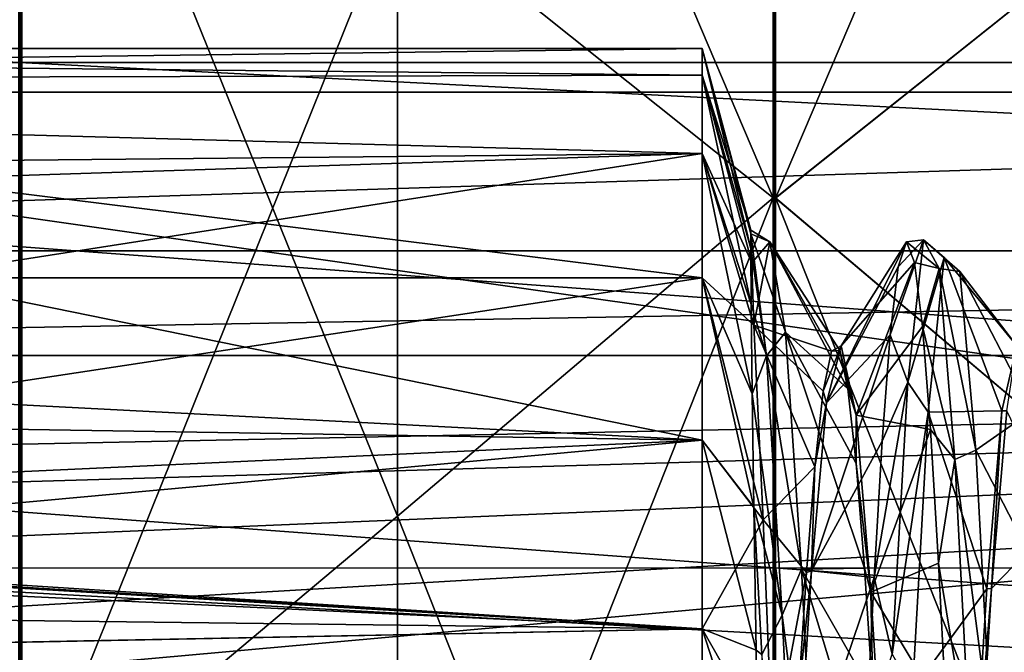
# Model space of a CAD drawing. Header units: millimetres. Extents: x -125 to 171, y -35 to 1363.
# Tile 239 of 656: x 138.39 to 145.18, y 1.24 to 5.6. Entities that reach past the tile are written whole.
import ezdxf

# ---------------------------------------------------------------- set-up
doc = ezdxf.new("R2010")
doc.units = ezdxf.units.MM
doc.header["$LTSCALE"] = 65.185185
for name, color, linetype in [('1026', 7, 'CONTINUOUS'), ('729', 7, 'CONTINUOUS'), ('730', 7, 'CONTINUOUS'), ('734', 7, 'CONTINUOUS'), ('736', 7, 'CONTINUOUS'), ('737', 7, 'CONTINUOUS'), ('739', 7, 'CONTINUOUS'), ('740', 7, 'CONTINUOUS'), ('753', 7, 'CONTINUOUS'), ('754', 7, 'CONTINUOUS'), ('771', 7, 'CONTINUOUS'), ('773', 7, 'CONTINUOUS'), ('774', 7, 'CONTINUOUS'), ('775', 7, 'CONTINUOUS'), ('777', 7, 'CONTINUOUS'), ('829', 7, 'CONTINUOUS'), ('830', 7, 'CONTINUOUS'), ('838', 7, 'CONTINUOUS'), ('839', 7, 'CONTINUOUS'), ('909', 7, 'CONTINUOUS'), ('918', 7, 'CONTINUOUS'), ('925', 7, 'CONTINUOUS'), ('934', 7, 'CONTINUOUS')]:
    doc.layers.add(name, color=color, linetype=linetype)

msp = doc.modelspace()

# ---------------------------------------------------------------- linework, layer by layer
at = {"layer": '1026', "linetype": 'CONTINUOUS'}
for points in [[(145.2709, 3.35, -0.0001), (145.1667, 2.9012, -1.6749), (145.1999, 2.9013, -1.6749), (145.2709, 3.35, -0.0001)], [(145.1667, 2.9012, -1.6749), (145.0626, 1.6749, -2.9012), (145.0958, 1.675, -2.9012), (145.1667, 2.9012, -1.6749)], [(145.1667, 2.9012, -1.6749), (145.0958, 1.675, -2.9012), (145.1999, 2.9013, -1.6749), (145.1667, 2.9012, -1.6749)], [(144.9584, 0, -3.35), (144.9916, 0, -3.35), (145.0958, 1.675, -2.9012), (144.9584, 0, -3.35)], [(145.0626, 1.6749, -2.9012), (144.9584, 0, -3.35), (145.0958, 1.675, -2.9012), (145.0626, 1.6749, -2.9012)]]:
    msp.add_3dface(points, dxfattribs=at)
at = {"layer": '729', "linetype": 'CONTINUOUS'}
for points in [[(168.1, 6.9259, 19.0288), (168.1, 0, 20.25), (119.6, 6.9259, 19.0288), (168.1, 6.9259, 19.0288)], [(119.6, 6.9259, 19.0288), (168.1, 0, 20.25), (132.1, 2.671, 20.0731), (119.6, 6.9259, 19.0288)], [(132.1, 2.671, 20.0731), (168.1, 0, 20.25), (133.5094, 1.9229, 20.1585), (132.1, 2.671, 20.0731)], [(133.5094, 1.9229, 20.1585), (168.1, 0, 20.25), (134.2558, 0.5, 20.2438), (133.5094, 1.9229, 20.1585)]]:
    msp.add_3dface(points, dxfattribs=at)
at = {"layer": '730', "linetype": 'CONTINUOUS'}
for points in [[(168.1, 3.2821, 9.7103), (127.6, 3.2821, 9.7103), (131.6, 2.5323, 9.9323), (168.1, 3.2821, 9.7103)], [(132.9029, 2.25, 10), (168.1, 3.2821, 9.7103), (131.6, 2.5323, 9.9323), (132.9029, 2.25, 10)], [(133.444, 1.8329, 10.0848), (168.1, 3.2821, 9.7103), (132.9029, 2.25, 10), (133.444, 1.8329, 10.0848)], [(133.8577, 1.2895, 10.1686), (168.1, 3.2821, 9.7103), (133.444, 1.8329, 10.0848), (133.8577, 1.2895, 10.1686)], [(134.2, 0, 10.25), (168.1, 3.2821, 9.7103), (133.8577, 1.2895, 10.1686), (134.2, 0, 10.25)], [(168.1, 0, 10.25), (168.1, 3.2821, 9.7103), (134.2, 0, 10.25), (168.1, 0, 10.25)]]:
    msp.add_3dface(points, dxfattribs=at)
at = {"layer": '734', "linetype": 'CONTINUOUS'}
for points in [[(168.1, 10.8232, -17.115), (125.6246, 5.9594, -19.3532), (168.1, 3.7835, -19.8934), (168.1, 10.8232, -17.115)], [(125.6246, 5.9594, -19.3532), (126.0427, 0, -20.25), (168.1, 3.7835, -19.8934), (125.6246, 5.9594, -19.3532)], [(168.1, 3.7835, -19.8934), (126.0427, 0, -20.25), (168.1, -3.7835, -19.8934), (168.1, 3.7835, -19.8934)]]:
    msp.add_3dface(points, dxfattribs=at)
at = {"layer": '736', "linetype": 'CONTINUOUS'}
for points in [[(125.1, 5.4), (125.1, 5.1701, -1.5588), (143.1, 5.4), (125.1, 5.4)], [(143.1, 5.4), (125.1, 5.1701, -1.5588), (143.1, 5.216, -1.3976), (143.1, 5.4)], [(143.1, 5.216, -1.3976), (125.1, 5.1701, -1.5588), (143.1, 4.6765, -2.7), (143.1, 5.216, -1.3976)], [(125.1, 5.1701, -1.5588), (125.1, 4.5, -2.985), (143.1, 4.6765, -2.7), (125.1, 5.1701, -1.5588)], [(125.1, 4.5, -2.985), (137.6, 4.5, -2.985), (143.1, 4.6765, -2.7), (125.1, 4.5, -2.985)], [(137.6, 4.5, -2.985), (137.6, 3.8184, -3.8184), (143.1, 4.6765, -2.7), (137.6, 4.5, -2.985)], [(143.1, 4.6765, -2.7), (137.6, 3.8184, -3.8184), (143.1, 3.8184, -3.8184), (143.1, 4.6765, -2.7)], [(137.6, 3.8184, -3.8184), (137.6, 2.985, -4.5), (143.1, 3.8184, -3.8184), (137.6, 3.8184, -3.8184)], [(143.1, 3.8184, -3.8184), (137.6, 2.985, -4.5), (143.1, 2.7, -4.6765), (143.1, 3.8184, -3.8184)], [(137.6, 2.985, -4.5), (125.1, 1.0475, -5.2974), (143.1, 2.7, -4.6765), (137.6, 2.985, -4.5)], [(143.1, 2.7, -4.6765), (125.1, 1.0475, -5.2974), (143.1, 1.3976, -5.216), (143.1, 2.7, -4.6765)], [(143.1, 1.3976, -5.216), (125.1, 1.0475, -5.2974), (143.1, 0, -5.4), (143.1, 1.3976, -5.216)]]:
    msp.add_3dface(points, dxfattribs=at)
at = {"layer": '737', "linetype": 'CONTINUOUS'}
for points in [[(143.1, 5.4), (143.1, 5.216, -1.3976), (143.4354, 4.1484), (143.1, 5.4)], [(143.1, 5.216, -1.3976), (143.1, 4.6765, -2.7), (143.4418, 3.923, -1.2726), (143.1, 5.216, -1.3976)], [(143.4354, 4.1484), (143.1, 5.216, -1.3976), (143.4418, 3.923, -1.2726), (143.4354, 4.1484)], [(143.1, 4.6765, -2.7), (143.1, 3.8184, -3.8184), (143.4573, 3.492, -2.0843), (143.1, 4.6765, -2.7)], [(143.1, 4.6765, -2.7), (143.4573, 3.492, -2.0843), (143.4418, 3.923, -1.2726), (143.1, 4.6765, -2.7)], [(143.1, 3.8184, -3.8184), (143.1, 2.7, -4.6765), (143.5204, 2.1491, -3.1716), (143.1, 3.8184, -3.8184)], [(143.4573, 3.492, -2.0843), (143.1, 3.8184, -3.8184), (143.5204, 2.1491, -3.1716), (143.4573, 3.492, -2.0843)], [(143.1, 2.7, -4.6765), (143.1, 1.3976, -5.216), (143.5204, 2.1491, -3.1716), (143.1, 2.7, -4.6765)], [(143.5204, 2.1491, -3.1716), (143.1, 1.3976, -5.216), (143.5844, 0.5452, -3.5506), (143.5204, 2.1491, -3.1716)], [(143.1, 1.3976, -5.216), (143.1, 0, -5.4), (143.5844, 0.5452, -3.5506), (143.1, 1.3976, -5.216)]]:
    msp.add_3dface(points, dxfattribs=at)
at = {"layer": '739', "linetype": 'CONTINUOUS'}
for points in [[(125.1, 5.4), (143.1, 5.4), (143.1, 5.216, 1.3976), (125.1, 5.4)], [(125.1, 5.1701, 1.5588), (125.1, 5.4), (143.1, 5.216, 1.3976), (125.1, 5.1701, 1.5588)], [(143.1, 4.6765, 2.7), (125.1, 5.1701, 1.5588), (143.1, 5.216, 1.3976), (143.1, 4.6765, 2.7)], [(137.6, 4.5, 2.985), (125.1, 5.1701, 1.5588), (143.1, 4.6765, 2.7), (137.6, 4.5, 2.985)], [(143.1, 3.8184, 3.8184), (137.6, 4.5, 2.985), (143.1, 4.6765, 2.7), (143.1, 3.8184, 3.8184)], [(137.6, 3.8184, 3.8184), (137.6, 4.5, 2.985), (143.1, 3.8184, 3.8184), (137.6, 3.8184, 3.8184)], [(137.6, 2.985, 4.5), (137.6, 3.8184, 3.8184), (143.1, 2.7, 4.6765), (137.6, 2.985, 4.5)], [(143.1, 2.7, 4.6765), (137.6, 3.8184, 3.8184), (143.1, 3.8184, 3.8184), (143.1, 2.7, 4.6765)], [(125.1, 2.985, 4.5), (137.6, 2.985, 4.5), (143.1, 2.7, 4.6765), (125.1, 2.985, 4.5)], [(125.1, 2.985, 4.5), (143.1, 2.7, 4.6765), (131.3168, 2.1553, 4.9512), (125.1, 2.985, 4.5)], [(143.1, 2.7, 4.6765), (143.1, 1.3976, 5.216), (131.3168, 2.1553, 4.9512), (143.1, 2.7, 4.6765)], [(131.3168, 2.1553, 4.9512), (143.1, 1.3976, 5.216), (131.6953, 2.0978, 4.9758), (131.3168, 2.1553, 4.9512)], [(131.6953, 2.0978, 4.9758), (143.1, 1.3976, 5.216), (131.8583, 2.0841, 4.9816), (131.6953, 2.0978, 4.9758)], [(131.8583, 2.0841, 4.9816), (143.1, 1.3976, 5.216), (132.0207, 2.0574, 4.9927), (131.8583, 2.0841, 4.9816)], [(132.0207, 2.0574, 4.9927), (143.1, 1.3976, 5.216), (132.8844, 1.888, 5.0592), (132.0207, 2.0574, 4.9927)], [(132.8844, 1.888, 5.0592), (143.1, 1.3976, 5.216), (133.6493, 1.5122, 5.184), (132.8844, 1.888, 5.0592)], [(133.6493, 1.5122, 5.184), (143.1, 1.3976, 5.216), (133.8979, 1.2163, 5.2612), (133.6493, 1.5122, 5.184)], [(143.1, 1.3976, 5.216), (143.1, 0, 5.4), (133.8979, 1.2163, 5.2612), (143.1, 1.3976, 5.216)]]:
    msp.add_3dface(points, dxfattribs=at)
at = {"layer": '740', "linetype": 'CONTINUOUS'}
for points in [[(143.1, 5.4), (143.4354, 4.1484), (143.4349, 4.1227, 0.4756), (143.1, 5.4)], [(143.1, 5.216, 1.3976), (143.1, 5.4), (143.4355, 4.0214, 1.0165), (143.1, 5.216, 1.3976)], [(143.4355, 4.0214, 1.0165), (143.1, 5.4), (143.4349, 4.1227, 0.4756), (143.4355, 4.0214, 1.0165)], [(143.1, 4.6765, 2.7), (143.1, 5.216, 1.3976), (143.4391, 3.6345, 1.9705), (143.1, 4.6765, 2.7)], [(143.4391, 3.6345, 1.9705), (143.1, 5.216, 1.3976), (143.4355, 4.0214, 1.0165), (143.4391, 3.6345, 1.9705)], [(143.1, 3.8184, 3.8184), (143.1, 4.6765, 2.7), (143.4461, 3.0192, 2.7861), (143.1, 3.8184, 3.8184)], [(143.4461, 3.0192, 2.7861), (143.1, 4.6765, 2.7), (143.4391, 3.6345, 1.9705), (143.4461, 3.0192, 2.7861)], [(143.1, 2.7, 4.6765), (143.1, 3.8184, 3.8184), (143.4573, 2.238, 3.3955), (143.1, 2.7, 4.6765)], [(143.4573, 2.238, 3.3955), (143.1, 3.8184, 3.8184), (143.4461, 3.0192, 2.7861), (143.4573, 2.238, 3.3955)], [(143.1, 1.3976, 5.216), (143.1, 2.7, 4.6765), (143.4729, 1.2499, 3.8085), (143.1, 1.3976, 5.216)], [(143.4729, 1.2499, 3.8085), (143.1, 2.7, 4.6765), (143.4573, 2.238, 3.3955), (143.4729, 1.2499, 3.8085)], [(143.1, 0, 5.4), (143.1, 1.3976, 5.216), (143.4886, 0.1991, 3.9447), (143.1, 0, 5.4)], [(143.4886, 0.1991, 3.9447), (143.1, 1.3976, 5.216), (143.4729, 1.2499, 3.8085), (143.4886, 0.1991, 3.9447)]]:
    msp.add_3dface(points, dxfattribs=at)
at = {"layer": '753', "linetype": 'CONTINUOUS'}
for points in [[(124.1, 7.5044, 3.4273), (124.1, 5.303, 6.3199), (168.1, 7.5045, 3.4272), (124.1, 7.5044, 3.4273)], [(168.1, 7.5045, 3.4272), (124.1, 5.303, 6.3199), (127.6, 5.303, 6.3199), (168.1, 7.5045, 3.4272)], [(168.1, 5.303, 6.3199), (168.1, 7.5045, 3.4272), (127.6, 5.303, 6.3199), (168.1, 5.303, 6.3199)], [(124.1, 5.0999, -6.4849), (124.1, 7.392, -3.6634), (168.1, 7.3919, -3.6636), (124.1, 5.0999, -6.4849)], [(124.1, 5.0999, -6.4849), (168.1, 7.3919, -3.6636), (168.1, 5.0998, -6.4849), (124.1, 5.0999, -6.4849)], [(124.1, 1.8174, -8.0473), (124.1, 5.0999, -6.4849), (168.1, 1.8175, -8.0473), (124.1, 1.8174, -8.0473)], [(124.1, 5.0999, -6.4849), (168.1, 5.0998, -6.4849), (168.1, 1.8175, -8.0473), (124.1, 5.0999, -6.4849)], [(124.1, 1.8174, -8.0473), (168.1, 1.8175, -8.0473), (168.1, -1.8175, -8.0473), (124.1, 1.8174, -8.0473)], [(124.1, -1.8174, -8.0473), (124.1, 1.8174, -8.0473), (168.1, -1.8175, -8.0473), (124.1, -1.8174, -8.0473)]]:
    msp.add_3dface(points, dxfattribs=at)
at = {"layer": '754', "linetype": 'CONTINUOUS'}
for points in [[(168.1, 4.0058, 7.8442), (168.1, 5.303, 6.3199), (127.6, 4.0058, 7.8442), (168.1, 4.0058, 7.8442)], [(168.1, 5.303, 6.3199), (127.6, 5.303, 6.3199), (127.6, 4.0058, 7.8442), (168.1, 5.303, 6.3199)], [(127.6, 3.2821, 9.7103), (168.1, 3.2821, 9.7103), (168.1, 4.0058, 7.8442), (127.6, 3.2821, 9.7103)], [(127.6, 3.2821, 9.7103), (168.1, 4.0058, 7.8442), (127.6, 4.0058, 7.8442), (127.6, 3.2821, 9.7103)]]:
    msp.add_3dface(points, dxfattribs=at)
at = {"layer": '771', "linetype": 'CONTINUOUS'}
for points in [[(143.9567, 2.9566, -1.575), (144.0592, 3.3489, 0.0855), (143.9343, 3.0378, -1.4122), (143.9567, 2.9566, -1.575)], [(143.9343, 3.0378, -1.4122), (144.0592, 3.3489, 0.0855), (143.9914, 3.3131, -0.4959), (143.9343, 3.0378, -1.4122)], [(143.9914, 3.3131, -0.4959), (144.0592, 3.3489, 0.0855), (144.0484, 3.3181, 0.461), (143.9914, 3.3131, -0.4959)], [(144.0592, 3.3489, 0.0855), (144.1616, 2.8722, 1.7242), (144.0484, 3.3181, 0.461), (144.0592, 3.3489, 0.0855)], [(144.0484, 3.3181, 0.461), (144.1616, 2.8722, 1.7242), (144.1054, 3.0526, 1.3799), (144.0484, 3.3181, 0.461)], [(143.8773, 2.5148, -2.2132), (143.9567, 2.9566, -1.575), (143.9343, 3.0378, -1.4122), (143.8773, 2.5148, -2.2132)], [(144.1054, 3.0526, 1.3799), (144.1616, 2.8722, 1.7242), (144.1624, 2.5382, 2.1864), (144.1054, 3.0526, 1.3799)], [(143.8542, 1.7971, -2.8272), (143.9567, 2.9566, -1.575), (143.8773, 2.5148, -2.2132), (143.8542, 1.7971, -2.8272)], [(144.1616, 2.8722, 1.7242), (144.2641, 1.6501, 2.9154), (144.1624, 2.5382, 2.1864), (144.1616, 2.8722, 1.7242)], [(143.8203, 1.7868, -2.8337), (143.8542, 1.7971, -2.8272), (143.8773, 2.5148, -2.2132), (143.8203, 1.7868, -2.8337)], [(144.1624, 2.5382, 2.1864), (144.2641, 1.6501, 2.9154), (144.2194, 1.8166, 2.8147), (144.1624, 2.5382, 2.1864)], [(143.7518, 0.1711, -3.3456), (143.8542, 1.7971, -2.8272), (143.7633, 0.9129, -3.2232), (143.7518, 0.1711, -3.3456)], [(143.7633, 0.9129, -3.2232), (143.8542, 1.7971, -2.8272), (143.8203, 1.7868, -2.8337), (143.7633, 0.9129, -3.2232)], [(144.2194, 1.8166, 2.8147), (144.2641, 1.6501, 2.9154), (144.2764, 0.9468, 3.2134), (144.2194, 1.8166, 2.8147)], [(144.2641, 1.6501, 2.9154), (144.3666, 0, 3.35), (144.2764, 0.9468, 3.2134), (144.2641, 1.6501, 2.9154)]]:
    msp.add_3dface(points, dxfattribs=at)
at = {"layer": '773', "linetype": 'CONTINUOUS'}
for points in [[(143.4349, 4.1227, 0.4756), (143.4354, 4.1484), (143.5665, 4.0665, 0.0451), (143.4349, 4.1227, 0.4756)], [(143.4354, 4.1484), (143.4418, 3.923, -1.2726), (143.5665, 4.0665, 0.0451), (143.4354, 4.1484)], [(143.4355, 4.0214, 1.0165), (143.4349, 4.1227, 0.4756), (143.5436, 3.2806, 2.5417), (143.4355, 4.0214, 1.0165)], [(143.5436, 3.2806, 2.5417), (143.4349, 4.1227, 0.4756), (143.6758, 3.4449, 2.1613), (143.5436, 3.2806, 2.5417)], [(143.6758, 3.4449, 2.1613), (143.4349, 4.1227, 0.4756), (143.5665, 4.0665, 0.0451), (143.6758, 3.4449, 2.1613)], [(144.5177, 3.0985, -2.7608), (144.6259, 4.0801, -0.7585), (144.3974, 3.4252, -2.1924), (144.5177, 3.0985, -2.7608)], [(144.3974, 3.4252, -2.1924), (144.6259, 4.0801, -0.7585), (144.4527, 3.8953, -1.1683), (144.3974, 3.4252, -2.1924)], [(144.4527, 3.8953, -1.1683), (144.6259, 4.0801, -0.7585), (144.508, 4.0663, -0.0545), (144.4527, 3.8953, -1.1683)], [(144.6259, 4.0801, -0.7585), (144.7342, 3.8837, 1.4628), (144.508, 4.0663, -0.0545), (144.6259, 4.0801, -0.7585)], [(144.6259, 4.0801, -0.7585), (144.5177, 3.0985, -2.7608), (144.7684, 3.959, -0.9296), (144.6259, 4.0801, -0.7585)], [(144.7342, 3.8837, 1.4628), (144.6259, 4.0801, -0.7585), (144.8777, 3.8621, 1.2738), (144.7342, 3.8837, 1.4628)], [(144.8777, 3.8621, 1.2738), (144.6259, 4.0801, -0.7585), (144.7684, 3.959, -0.9296), (144.8777, 3.8621, 1.2738)], [(143.4391, 3.6345, 1.9705), (143.4355, 4.0214, 1.0165), (143.5436, 3.2806, 2.5417), (143.4391, 3.6345, 1.9705)], [(143.4418, 3.923, -1.2726), (143.4573, 3.492, -2.0843), (143.5665, 4.0665, 0.0451), (143.4418, 3.923, -1.2726)], [(144.508, 4.0663, -0.0545), (144.7342, 3.8837, 1.4628), (144.5633, 3.9252, 1.0635), (144.508, 4.0663, -0.0545)], [(144.7684, 3.959, -0.9296), (144.5177, 3.0985, -2.7608), (144.6592, 2.8915, -2.8596), (144.7684, 3.959, -0.9296)], [(144.5633, 3.9252, 1.0635), (144.7342, 3.8837, 1.4628), (144.6186, 3.4826, 2.0998), (144.5633, 3.9252, 1.0635)], [(144.7342, 3.8837, 1.4628), (144.8424, 2.5659, 3.2617), (144.6186, 3.4826, 2.0998), (144.7342, 3.8837, 1.4628)], [(144.8424, 2.5659, 3.2617), (144.7342, 3.8837, 1.4628), (144.987, 2.6291, 3.1026), (144.8424, 2.5659, 3.2617)], [(144.987, 2.6291, 3.1026), (144.7342, 3.8837, 1.4628), (144.8777, 3.8621, 1.2738), (144.987, 2.6291, 3.1026)], [(143.4461, 3.0192, 2.7861), (143.4391, 3.6345, 1.9705), (143.5436, 3.2806, 2.5417), (143.4461, 3.0192, 2.7861)], [(144.6186, 3.4826, 2.0998), (144.8424, 2.5659, 3.2617), (144.6739, 2.7727, 2.9749), (144.6186, 3.4826, 2.0998)], [(143.785, 1.81, 3.6417), (143.5436, 3.2806, 2.5417), (143.6758, 3.4449, 2.1613), (143.785, 1.81, 3.6417)], [(144.3421, 2.692, -3.0481), (144.5177, 3.0985, -2.7608), (144.3974, 3.4252, -2.1924), (144.3421, 2.692, -3.0481)], [(143.4461, 3.0192, 2.7861), (143.5436, 3.2806, 2.5417), (143.6519, 1.4914, 3.8727), (143.4461, 3.0192, 2.7861)], [(143.6519, 1.4914, 3.8727), (143.5436, 3.2806, 2.5417), (143.785, 1.81, 3.6417), (143.6519, 1.4914, 3.8727)], [(144.4095, 1.2223, -3.9659), (144.5177, 3.0985, -2.7608), (144.2868, 1.7522, -3.6699), (144.4095, 1.2223, -3.9659)], [(144.2868, 1.7522, -3.6699), (144.5177, 3.0985, -2.7608), (144.3421, 2.692, -3.0481), (144.2868, 1.7522, -3.6699)], [(144.5177, 3.0985, -2.7608), (144.4095, 1.2223, -3.9659), (144.6592, 2.8915, -2.8596), (144.5177, 3.0985, -2.7608)], [(143.4573, 2.238, 3.3955), (143.4461, 3.0192, 2.7861), (143.6519, 1.4914, 3.8727), (143.4573, 2.238, 3.3955)], [(144.6592, 2.8915, -2.8596), (144.4095, 1.2223, -3.9659), (144.5499, 0.9735, -3.9485), (144.6592, 2.8915, -2.8596)], [(144.6739, 2.7727, 2.9749), (144.8424, 2.5659, 3.2617), (144.7292, 1.8499, 3.6216), (144.6739, 2.7727, 2.9749)], [(145.0962, 0.6228, 4.0187), (144.8424, 2.5659, 3.2617), (144.987, 2.6291, 3.1026), (145.0962, 0.6228, 4.0187)], [(144.8424, 2.5659, 3.2617), (144.9506, 0.5072, 4.1189), (144.7292, 1.8499, 3.6216), (144.8424, 2.5659, 3.2617)], [(144.9506, 0.5072, 4.1189), (144.8424, 2.5659, 3.2617), (145.0962, 0.6228, 4.0187), (144.9506, 0.5072, 4.1189)], [(143.4573, 2.238, 3.3955), (143.6519, 1.4914, 3.8727), (143.5126, 1.2203, 3.8793), (143.4573, 2.238, 3.3955)], [(144.7292, 1.8499, 3.6216), (144.9506, 0.5072, 4.1189), (144.7845, 0.785, 3.9902), (144.7292, 1.8499, 3.6216)], [(143.8943, -0.3573, 4.051), (143.6519, 1.4914, 3.8727), (143.785, 1.81, 3.6417), (143.8943, -0.3573, 4.051)], [(144.2315, 0.6779, -4.0098), (144.4095, 1.2223, -3.9659), (144.2868, 1.7522, -3.6699), (144.2315, 0.6779, -4.0098)], [(143.6519, 1.4914, 3.8727), (143.7601, -0.7283, 4.0856), (143.5126, 1.2203, 3.8793), (143.6519, 1.4914, 3.8727)], [(143.7601, -0.7283, 4.0856), (143.6519, 1.4914, 3.8727), (143.8943, -0.3573, 4.051), (143.7601, -0.7283, 4.0856)]]:
    msp.add_3dface(points, dxfattribs=at)
at = {"layer": '774', "linetype": 'CONTINUOUS'}
for points in [[(144.0592, 3.3489, 0.0855), (143.9567, 2.9566, -1.575), (144.508, 4.0663, -0.0545), (144.0592, 3.3489, 0.0855)], [(143.9567, 2.9566, -1.575), (144.4527, 3.8953, -1.1683), (144.508, 4.0663, -0.0545), (143.9567, 2.9566, -1.575)], [(144.0592, 3.3489, 0.0855), (144.508, 4.0663, -0.0545), (144.5633, 3.9252, 1.0635), (144.0592, 3.3489, 0.0855)], [(143.9567, 2.9566, -1.575), (144.3974, 3.4252, -2.1924), (144.4527, 3.8953, -1.1683), (143.9567, 2.9566, -1.575)], [(144.1616, 2.8722, 1.7242), (144.0592, 3.3489, 0.0855), (144.5633, 3.9252, 1.0635), (144.1616, 2.8722, 1.7242)], [(144.1616, 2.8722, 1.7242), (144.5633, 3.9252, 1.0635), (144.6186, 3.4826, 2.0998), (144.1616, 2.8722, 1.7242)], [(144.1616, 2.8722, 1.7242), (144.6186, 3.4826, 2.0998), (144.6739, 2.7727, 2.9749), (144.1616, 2.8722, 1.7242)], [(143.9567, 2.9566, -1.575), (143.8542, 1.7971, -2.8272), (144.3974, 3.4252, -2.1924), (143.9567, 2.9566, -1.575)], [(143.8542, 1.7971, -2.8272), (144.3421, 2.692, -3.0481), (144.3974, 3.4252, -2.1924), (143.8542, 1.7971, -2.8272)], [(144.2641, 1.6501, 2.9154), (144.1616, 2.8722, 1.7242), (144.6739, 2.7727, 2.9749), (144.2641, 1.6501, 2.9154)], [(144.2641, 1.6501, 2.9154), (144.6739, 2.7727, 2.9749), (144.7292, 1.8499, 3.6216), (144.2641, 1.6501, 2.9154)], [(143.8542, 1.7971, -2.8272), (144.2868, 1.7522, -3.6699), (144.3421, 2.692, -3.0481), (143.8542, 1.7971, -2.8272)], [(143.4729, 1.2499, 3.8085), (143.4573, 2.238, 3.3955), (143.5126, 1.2203, 3.8793), (143.4729, 1.2499, 3.8085)], [(144.2641, 1.6501, 2.9154), (144.7292, 1.8499, 3.6216), (144.7845, 0.785, 3.9902), (144.2641, 1.6501, 2.9154)], [(143.8542, 1.7971, -2.8272), (143.7518, 0.1711, -3.3456), (144.2868, 1.7522, -3.6699), (143.8542, 1.7971, -2.8272)], [(143.7518, 0.1711, -3.3456), (144.2315, 0.6779, -4.0098), (144.2868, 1.7522, -3.6699), (143.7518, 0.1711, -3.3456)], [(144.3666, 0, 3.35), (144.2641, 1.6501, 2.9154), (144.7845, 0.785, 3.9902), (144.3666, 0, 3.35)], [(143.4886, 0.1991, 3.9447), (143.4729, 1.2499, 3.8085), (143.5126, 1.2203, 3.8793), (143.4886, 0.1991, 3.9447)]]:
    msp.add_3dface(points, dxfattribs=at)
at = {"layer": '775', "linetype": 'CONTINUOUS'}
for points in [[(143.4573, 3.492, -2.0843), (143.9914, 3.3131, -0.4959), (143.5665, 4.0665, 0.0451), (143.4573, 3.492, -2.0843)], [(143.9914, 3.3131, -0.4959), (144.0484, 3.3181, 0.461), (143.5665, 4.0665, 0.0451), (143.9914, 3.3131, -0.4959)], [(144.0484, 3.3181, 0.461), (144.1054, 3.0526, 1.3799), (143.5665, 4.0665, 0.0451), (144.0484, 3.3181, 0.461)], [(144.1054, 3.0526, 1.3799), (143.6758, 3.4449, 2.1613), (143.5665, 4.0665, 0.0451), (144.1054, 3.0526, 1.3799)], [(144.7684, 3.959, -0.9296), (144.6592, 2.8915, -2.8596), (145.1667, 2.9012, -1.6749), (144.7684, 3.959, -0.9296)], [(144.8777, 3.8621, 1.2738), (144.7684, 3.959, -0.9296), (145.2709, 3.35, -0.0001), (144.8777, 3.8621, 1.2738)], [(145.2709, 3.35, -0.0001), (144.7684, 3.959, -0.9296), (145.1667, 2.9012, -1.6749), (145.2709, 3.35, -0.0001)], [(144.987, 2.6291, 3.1026), (144.8777, 3.8621, 1.2738), (145.3751, 2.9013, 1.6748), (144.987, 2.6291, 3.1026)], [(145.3751, 2.9013, 1.6748), (144.8777, 3.8621, 1.2738), (145.2709, 3.35, -0.0001), (145.3751, 2.9013, 1.6748)], [(143.4573, 3.492, -2.0843), (143.5204, 2.1491, -3.1716), (143.8773, 2.5148, -2.2132), (143.4573, 3.492, -2.0843)], [(143.4573, 3.492, -2.0843), (143.8773, 2.5148, -2.2132), (143.9343, 3.0378, -1.4122), (143.4573, 3.492, -2.0843)], [(143.4573, 3.492, -2.0843), (143.9343, 3.0378, -1.4122), (143.9914, 3.3131, -0.4959), (143.4573, 3.492, -2.0843)], [(144.1054, 3.0526, 1.3799), (144.1624, 2.5382, 2.1864), (143.6758, 3.4449, 2.1613), (144.1054, 3.0526, 1.3799)], [(144.1624, 2.5382, 2.1864), (144.2194, 1.8166, 2.8147), (143.6758, 3.4449, 2.1613), (144.1624, 2.5382, 2.1864)], [(144.2194, 1.8166, 2.8147), (143.785, 1.81, 3.6417), (143.6758, 3.4449, 2.1613), (144.2194, 1.8166, 2.8147)], [(144.6592, 2.8915, -2.8596), (144.5499, 0.9735, -3.9485), (145.0626, 1.6749, -2.9012), (144.6592, 2.8915, -2.8596)], [(145.1667, 2.9012, -1.6749), (144.6592, 2.8915, -2.8596), (145.0626, 1.6749, -2.9012), (145.1667, 2.9012, -1.6749)], [(145.4792, 1.675, 2.9012), (144.987, 2.6291, 3.1026), (145.3751, 2.9013, 1.6748), (145.4792, 1.675, 2.9012)], [(145.0962, 0.6228, 4.0187), (144.987, 2.6291, 3.1026), (145.4792, 1.675, 2.9012), (145.0962, 0.6228, 4.0187)], [(143.5204, 2.1491, -3.1716), (143.8203, 1.7868, -2.8337), (143.8773, 2.5148, -2.2132), (143.5204, 2.1491, -3.1716)], [(143.5204, 2.1491, -3.1716), (143.5844, 0.5452, -3.5506), (143.8203, 1.7868, -2.8337), (143.5204, 2.1491, -3.1716)], [(143.5844, 0.5452, -3.5506), (143.7633, 0.9129, -3.2232), (143.8203, 1.7868, -2.8337), (143.5844, 0.5452, -3.5506)], [(144.2194, 1.8166, 2.8147), (144.2764, 0.9468, 3.2134), (143.785, 1.81, 3.6417), (144.2194, 1.8166, 2.8147)], [(144.2764, 0.9468, 3.2134), (144.3334, 0, 3.35), (143.785, 1.81, 3.6417), (144.2764, 0.9468, 3.2134)], [(144.3334, 0, 3.35), (143.8943, -0.3573, 4.051), (143.785, 1.81, 3.6417), (144.3334, 0, 3.35)], [(144.5499, 0.9735, -3.9485), (144.9584, 0, -3.35), (145.0626, 1.6749, -2.9012), (144.5499, 0.9735, -3.9485)], [(145.5834, 0, 3.35), (145.0962, 0.6228, 4.0187), (145.4792, 1.675, 2.9012), (145.5834, 0, 3.35)]]:
    msp.add_3dface(points, dxfattribs=at)
at = {"layer": '777', "linetype": 'CONTINUOUS'}
for points in [[(145.0958, 1.675, -2.9012), (145.5593, 2.155, -3.4488), (145.1999, 2.9013, -1.6749), (145.0958, 1.675, -2.9012)], [(144.9916, 0, -3.35), (145.4482, 0, -4.0667), (145.5593, 2.155, -3.4488), (144.9916, 0, -3.35)], [(144.9916, 0, -3.35), (145.5593, 2.155, -3.4488), (145.0958, 1.675, -2.9012), (144.9916, 0, -3.35)]]:
    msp.add_3dface(points, dxfattribs=at)
at = {"layer": '829', "linetype": 'CONTINUOUS'}
for points in [[(143.5895, 12.445, 18.6253), (141, 10.4576, 19.5648), (143.5895, 4.3701, 21.97), (143.5895, 12.445, 18.6253)], [(143.5981, 12.445, 18.6253), (143.5895, 12.445, 18.6253), (143.5981, 4.37, 21.97), (143.5981, 12.445, 18.6253)], [(143.5981, 4.37, 21.97), (143.5895, 12.445, 18.6253), (143.5895, 4.3701, 21.97), (143.5981, 4.37, 21.97)], [(143.6061, 12.4458, 18.6245), (143.5981, 12.445, 18.6253), (143.6061, 4.3711, 21.9696), (143.6061, 12.4458, 18.6245)], [(143.6061, 4.3711, 21.9696), (143.5981, 12.445, 18.6253), (143.5981, 4.37, 21.97), (143.6061, 4.3711, 21.9696)], [(146.2, 6.4397, 21.2291), (143.6061, 12.4458, 18.6245), (143.6061, 4.3711, 21.9696), (146.2, 6.4397, 21.2291)], [(143.5895, 4.3701, 21.97), (141, 10.4576, 19.5648), (141, 6.4398, 21.2291), (143.5895, 4.3701, 21.97)]]:
    msp.add_3dface(points, dxfattribs=at)
at = {"layer": '830', "linetype": 'CONTINUOUS'}
for points in [[(143.5895, 4.3701, 21.97), (141, 2.1744, 22.0775), (143.5895, -4.3701, 21.97), (143.5895, 4.3701, 21.97)], [(143.5981, 4.37, 21.97), (143.5895, 4.3701, 21.97), (143.5981, -4.3702, 21.97), (143.5981, 4.37, 21.97)], [(143.5981, -4.3702, 21.97), (143.5895, 4.3701, 21.97), (143.5895, -4.3701, 21.97), (143.5981, -4.3702, 21.97)], [(143.6061, 4.3711, 21.9696), (143.5981, 4.37, 21.97), (143.6061, -4.369, 21.97), (143.6061, 4.3711, 21.9696)], [(143.6061, -4.369, 21.97), (143.5981, 4.37, 21.97), (143.5981, -4.3702, 21.97), (143.6061, -4.369, 21.97)], [(146.2, 2.1745, 22.0775), (143.6061, 4.3711, 21.9696), (146.2, -2.1745, 22.0775), (146.2, 2.1745, 22.0775)], [(146.2, -2.1745, 22.0775), (143.6061, 4.3711, 21.9696), (143.6061, -4.369, 21.97), (146.2, -2.1745, 22.0775)], [(141, 2.1744, 22.0775), (138.4105, 0, 22.4004), (141, -2.1744, 22.0775), (141, 2.1744, 22.0775)], [(143.5895, -4.3701, 21.97), (141, 2.1744, 22.0775), (141, -2.1744, 22.0775), (143.5895, -4.3701, 21.97)]]:
    msp.add_3dface(points, dxfattribs=at)
at = {"layer": '838', "linetype": 'CONTINUOUS'}
for points in [[(143.5895, -4.3701, -21.97), (141, -2.1744, -22.0775), (143.5895, 4.3701, -21.97), (143.5895, -4.3701, -21.97)], [(143.5895, 4.3701, -21.97), (141, -2.1744, -22.0775), (141, 2.1744, -22.0775), (143.5895, 4.3701, -21.97)], [(143.5981, -4.37, -21.97), (143.5895, -4.3701, -21.97), (143.5981, 4.3702, -21.97), (143.5981, -4.37, -21.97)], [(143.5981, 4.3702, -21.97), (143.5895, -4.3701, -21.97), (143.5895, 4.3701, -21.97), (143.5981, 4.3702, -21.97)], [(143.6061, 4.369, -21.97), (143.5981, -4.37, -21.97), (143.5981, 4.3702, -21.97), (143.6061, 4.369, -21.97)], [(143.6061, -4.3711, -21.9696), (143.5981, -4.37, -21.97), (143.6061, 4.369, -21.97), (143.6061, -4.3711, -21.9696)], [(146.2, 2.1745, -22.0775), (143.6061, -4.3711, -21.9696), (143.6061, 4.369, -21.97), (146.2, 2.1745, -22.0775)], [(141, -2.1744, -22.0775), (138.4105, 0, -22.4004), (141, 2.1744, -22.0775), (141, -2.1744, -22.0775)], [(146.2, -2.1745, -22.0775), (143.6061, -4.3711, -21.9696), (146.2, 2.1745, -22.0775), (146.2, -2.1745, -22.0775)]]:
    msp.add_3dface(points, dxfattribs=at)
at = {"layer": '839', "linetype": 'CONTINUOUS'}
for points in [[(143.5895, 4.3701, -21.97), (141, 6.4398, -21.2291), (143.5895, 12.445, -18.6253), (143.5895, 4.3701, -21.97)], [(143.5981, 4.3702, -21.97), (143.5895, 4.3701, -21.97), (143.5981, 12.4451, -18.6252), (143.5981, 4.3702, -21.97)], [(143.5981, 12.4451, -18.6252), (143.5895, 4.3701, -21.97), (143.5895, 12.445, -18.6253), (143.5981, 12.4451, -18.6252)], [(143.6061, 12.444, -18.6257), (143.5981, 4.3702, -21.97), (143.5981, 12.4451, -18.6252), (143.6061, 12.444, -18.6257)], [(143.6061, 4.369, -21.97), (143.5981, 4.3702, -21.97), (143.6061, 12.444, -18.6257), (143.6061, 4.369, -21.97)], [(146.2, 10.4576, -19.5648), (143.6061, 4.369, -21.97), (143.6061, 12.444, -18.6257), (146.2, 10.4576, -19.5648)], [(146.2, 6.4397, -21.2291), (143.6061, 4.369, -21.97), (146.2, 10.4576, -19.5648), (146.2, 6.4397, -21.2291)]]:
    msp.add_3dface(points, dxfattribs=at)
at = {"layer": '909', "linetype": 'CONTINUOUS'}
msp.add_3dface([(146.2, 6.4397, 21.2291), (143.6061, 4.3711, 21.9696), (146.2, 2.1745, 22.0775), (146.2, 6.4397, 21.2291)], dxfattribs=at)
at = {"layer": '918', "linetype": 'CONTINUOUS'}
msp.add_3dface([(146.2, 2.1745, -22.0775), (143.6061, 4.369, -21.97), (146.2, 6.4397, -21.2291), (146.2, 2.1745, -22.0775)], dxfattribs=at)
at = {"layer": '925', "linetype": 'CONTINUOUS'}
for points in [[(138.3895, 8.5723, 20.6953), (138.3895, 0, 22.4004), (138.4, 0, 22.4004), (138.3895, 8.5723, 20.6953)], [(138.4, 8.5723, 20.6953), (138.3895, 8.5723, 20.6953), (138.4, 0, 22.4004), (138.4, 8.5723, 20.6953)], [(138.4105, 0, 22.4004), (138.4105, 8.5723, 20.6953), (138.4, 8.5723, 20.6953), (138.4105, 0, 22.4004)], [(138.4105, 0, 22.4004), (138.4, 8.5723, 20.6953), (138.4, 0, 22.4004), (138.4105, 0, 22.4004)], [(141, 6.4398, 21.2291), (138.4105, 8.5723, 20.6953), (141, 2.1744, 22.0775), (141, 6.4398, 21.2291)], [(138.4105, 8.5723, 20.6953), (138.4105, 0, 22.4004), (141, 2.1744, 22.0775), (138.4105, 8.5723, 20.6953)], [(143.5895, 4.3701, 21.97), (141, 6.4398, 21.2291), (141, 2.1744, 22.0775), (143.5895, 4.3701, 21.97)]]:
    msp.add_3dface(points, dxfattribs=at)
at = {"layer": '934', "linetype": 'CONTINUOUS'}
for points in [[(138.3895, 0, -22.4004), (138.3895, 8.5723, -20.6953), (138.4, 8.5723, -20.6953), (138.3895, 0, -22.4004)], [(138.4, 0, -22.4004), (138.3895, 0, -22.4004), (138.4, 8.5723, -20.6953), (138.4, 0, -22.4004)], [(138.4105, 8.5723, -20.6953), (138.4105, 0, -22.4004), (138.4, 0, -22.4004), (138.4105, 8.5723, -20.6953)], [(138.4105, 8.5723, -20.6953), (138.4, 0, -22.4004), (138.4, 8.5723, -20.6953), (138.4105, 8.5723, -20.6953)], [(138.4105, 0, -22.4004), (138.4105, 8.5723, -20.6953), (141, 6.4398, -21.2291), (138.4105, 0, -22.4004)], [(141, 2.1744, -22.0775), (138.4105, 0, -22.4004), (141, 6.4398, -21.2291), (141, 2.1744, -22.0775)], [(143.5895, 4.3701, -21.97), (141, 2.1744, -22.0775), (141, 6.4398, -21.2291), (143.5895, 4.3701, -21.97)]]:
    msp.add_3dface(points, dxfattribs=at)

doc.saveas('drawing.dxf')
